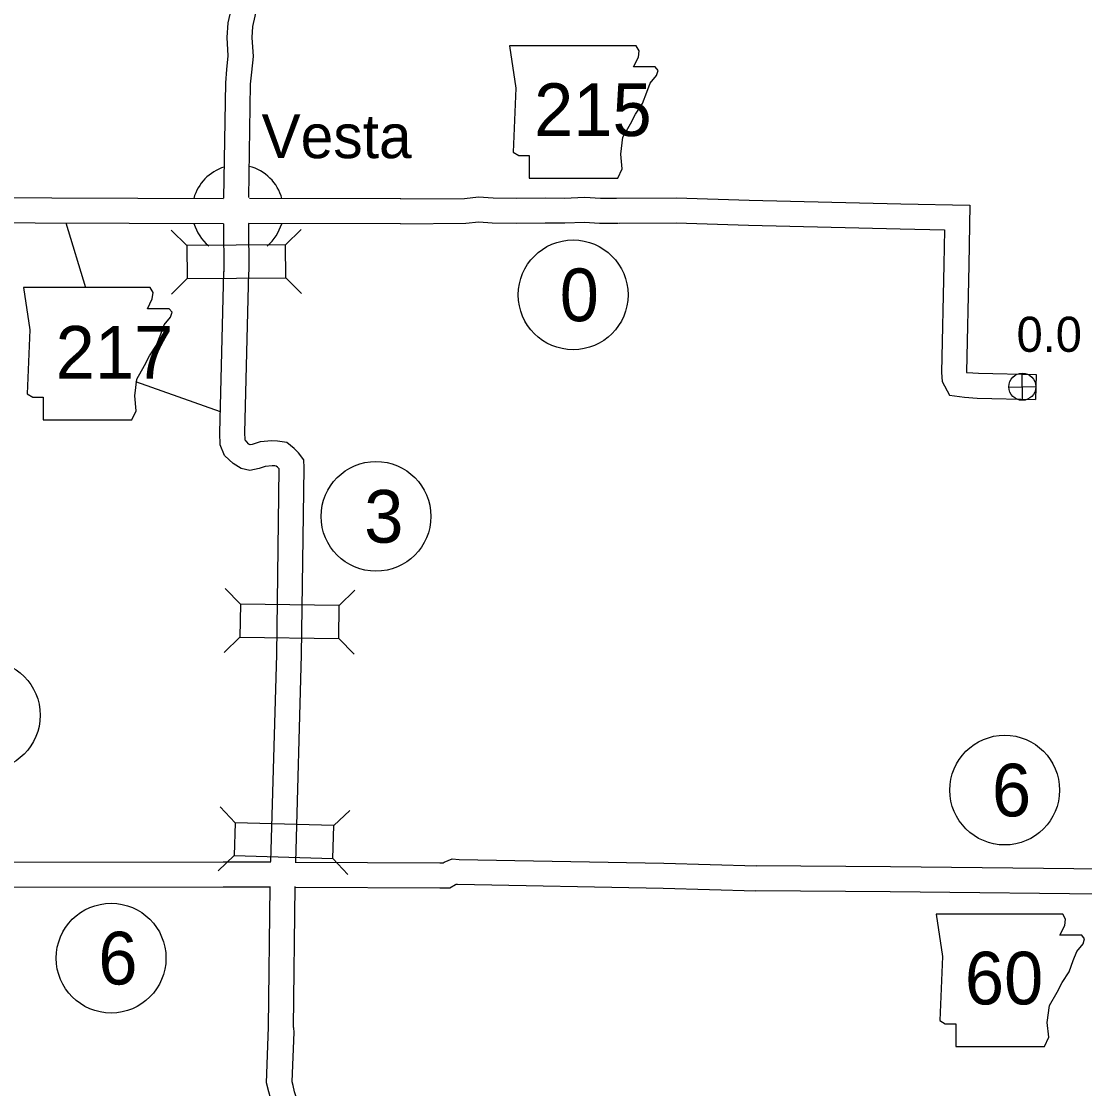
# Model space of a CAD drawing. Extents: x -939622 to -934245, y 1383184 to 1385301.
# Drawn here: x -936279.78 to -936241.42, y 1384550.59 to 1384589.1 of the extents above; entities that cross this region are included whole.
import ezdxf

# ---------------------------------------------------------------- set-up
doc = ezdxf.new("R2010")
doc.units = 0
for name, color, linetype in [('Level 10', 7, 'Continuous'), ('Level 20', 7, 'Continuous'), ('Level 21', 7, 'Continuous'), ('Level 24', 7, 'Continuous'), ('Level 25', 7, 'Continuous'), ('Level 26', 7, 'Continuous'), ('Level 27', 7, 'Continuous')]:
    doc.layers.add(name, color=color, linetype=linetype)

msp = doc.modelspace()

# ---------------------------------------------------------------- linework, layer by layer
at = {"layer": 'Level 10'}
for points in [[(-936272.476, 1384582.713), (-936272.406, 1384586.875), (-936272.365, 1384587.355), (-936272.312, 1384587.857), (-936272.351, 1384588.514), (-936272.323, 1384589.042), (-936272.135, 1384589.829)], [(-936271.575, 1384582.745), (-936271.507, 1384586.829), (-936271.469, 1384587.269), (-936271.409, 1384587.836), (-936271.449, 1384588.517), (-936271.428, 1384588.913), (-936271.277, 1384589.544)], [(-936287.831, 1384587.807), (-936287.794, 1384586.441), (-936287.585, 1384586.217), (-936287.419, 1384585.925), (-936287.106, 1384585.135), (-936287.027, 1384584.87), (-936286.972, 1384584.652), (-936281.764, 1384584.733), (-936281.786, 1384582.74), (-936272.487, 1384582.703)], [(-936288.728, 1384587.662), (-936288.683, 1384586.004), (-936288.416, 1384585.788), (-936288.315, 1384585.68), (-936288.233, 1384585.536), (-936287.957, 1384584.841), (-936287.895, 1384584.632), (-936287.847, 1384584.44), (-936287.795, 1384584.127), (-936287.375, 1384583.718), (-936286.938, 1384583.752), (-936282.674, 1384583.818), (-936282.696, 1384581.844), (-936272.487, 1384581.803)], [(-936266.097, 1384582.692), (-936263.796, 1384582.71), (-936263.288, 1384582.769), (-936262.751, 1384582.731), (-936261.908, 1384582.715), (-936260.882, 1384582.726), (-936260.192, 1384582.724), (-936259.453, 1384582.756), (-936258.89, 1384582.716), (-936258.31, 1384582.718)], [(-936266.093, 1384582.692), (-936271.551, 1384582.701)], [(-936258.31, 1384582.718), (-936256.14, 1384582.725), (-936253.517, 1384582.646)], [(-936253.52, 1384582.646), (-936248.048, 1384582.514), (-936245.562, 1384582.463)], [(-936245.562, 1384582.463), (-936245.597, 1384580.309)], [(-936272.48, 1384581.793), (-936272.469, 1384580.057)], [(-936266.094, 1384581.792), (-936271.58, 1384581.801), (-936271.569, 1384580.062)], [(-936266.09, 1384581.792), (-936263.741, 1384581.811), (-936263.268, 1384581.865), (-936262.792, 1384581.831), (-936261.912, 1384581.815), (-936260.879, 1384581.826), (-936260.174, 1384581.824), (-936259.466, 1384581.854), (-936258.921, 1384581.816), (-936258.239, 1384581.818)], [(-936258.215, 1384581.818), (-936256.152, 1384581.825), (-936253.544, 1384581.747)], [(-936253.541, 1384581.747), (-936248.069, 1384581.615), (-936246.476, 1384581.582), (-936246.496, 1384580.323)], [(-936270.777, 1384558.784), (-936270.566, 1384566.258), (-936270.481, 1384572.958), (-936270.54, 1384573.013), (-936270.586, 1384573.053), (-936270.633, 1384573.059), (-936270.724, 1384573.064), (-936270.98, 1384573.042), (-936271.204, 1384572.967), (-936271.53, 1384572.889), (-936271.853, 1384572.961), (-936272.14, 1384573.143), (-936272.278, 1384573.284), (-936272.448, 1384573.431), (-936272.6, 1384573.821), (-936272.622, 1384574.247), (-936272.469, 1384580.071)], [(-936269.877, 1384558.768), (-936269.667, 1384566.24), (-936269.581, 1384572.994), (-936269.582, 1384573.281), (-936269.783, 1384573.536), (-936269.939, 1384573.683), (-936270.199, 1384573.905), (-936270.542, 1384573.956), (-936270.738, 1384573.967), (-936271.164, 1384573.93), (-936271.452, 1384573.833), (-936271.522, 1384573.817), (-936271.57, 1384573.848), (-936271.661, 1384573.94), (-936271.69, 1384573.965), (-936271.708, 1384574.012), (-936271.721, 1384574.258), (-936271.569, 1384580.048)], [(-936246.496, 1384580.325), (-936246.578, 1384576.433), (-936246.553, 1384576.107), (-936246.289, 1384575.609), (-936245.751, 1384575.536), (-936245.292, 1384575.504), (-936243.187, 1384575.454)], [(-936245.597, 1384580.306), (-936245.677, 1384576.457), (-936245.675, 1384576.434), (-936245.659, 1384576.432), (-936245.249, 1384576.403), (-936243.166, 1384576.354), (-936243.187, 1384575.454)], [(-936240.303, 1384566.283), (-936240.596, 1384565.961), (-936240.614, 1384565.479), (-936240.704, 1384558.507), (-936248.42, 1384558.598), (-936253.269, 1384558.631)], [(-936239.716, 1384565.384), (-936239.816, 1384557.596), (-936248.429, 1384557.698), (-936253.276, 1384557.731)], [(-936269.9, 1384558.765), (-936264.683, 1384558.738), (-936264.561, 1384558.739), (-936264.521, 1384558.763), (-936264.231, 1384558.886), (-936263.988, 1384558.863), (-936256.603, 1384558.724), (-936253.26, 1384558.631)], [(-936289.134, 1384558.713), (-936282.652, 1384558.762), (-936272.5, 1384558.778), (-936270.777, 1384558.769)], [(-936288.255, 1384557.82), (-936282.648, 1384557.862), (-936272.501, 1384557.878), (-936270.805, 1384557.869)], [(-936271.072, 1384537.878), (-936270.783, 1384550.223), (-936270.793, 1384550.262), (-936270.844, 1384550.478), (-936270.931, 1384550.796), (-936270.864, 1384552.806), (-936270.796, 1384557.88)], [(-936270.173, 1384537.861), (-936269.88, 1384550.326), (-936269.919, 1384550.478), (-936269.972, 1384550.7), (-936270.011, 1384550.843), (-936269.932, 1384552.629), (-936269.952, 1384552.779), (-936269.964, 1384552.808), (-936269.896, 1384557.88)], [(-936269.885, 1384557.865), (-936264.682, 1384557.838), (-936264.314, 1384557.841), (-936264.115, 1384557.957), (-936264.089, 1384557.968), (-936264.039, 1384557.964), (-936256.624, 1384557.824), (-936253.285, 1384557.732)]]:
    msp.add_lwpolyline(points, dxfattribs=at)
at = {"layer": 'Level 20'}
for p, q in [((-936270.243, 1384581.03), (-936269.687, 1384581.593)), ((-936273.807, 1384581.007), (-936274.371, 1384581.563)), ((-936273.8, 1384579.819), (-936274.356, 1384579.255)), ((-936270.236, 1384579.842), (-936269.672, 1384579.285)), ((-936271.875, 1384568.067), (-936272.428, 1384568.634)), ((-936268.312, 1384568.022), (-936267.745, 1384568.575)), ((-936271.891, 1384566.879), (-936272.458, 1384566.326)), ((-936268.327, 1384566.834), (-936267.774, 1384566.267)), ((-936272.067, 1384560.184), (-936272.611, 1384560.76)), ((-936268.505, 1384560.084), (-936267.929, 1384560.628)), ((-936272.101, 1384558.997), (-936272.677, 1384558.453)), ((-936268.538, 1384558.896), (-936267.994, 1384558.321))]:
    msp.add_line(p, q, dxfattribs=at)
for points in [[(-936270.243, 1384581.03), (-936273.807, 1384581.007), (-936273.8, 1384579.819), (-936270.236, 1384579.842)], [(-936268.312, 1384568.022), (-936271.875, 1384568.067), (-936271.891, 1384566.879), (-936268.327, 1384566.834)], [(-936268.505, 1384560.084), (-936272.067, 1384560.184), (-936272.101, 1384558.997), (-936268.538, 1384558.896)]]:
    msp.add_lwpolyline(points, close=True, dxfattribs=at)
at = {"layer": 'Level 21'}
for points in [[(-936262.163, 1384588.213), (-936261.934, 1384586.69), (-936262.036, 1384584.381), (-936261.833, 1384584.254), (-936261.452, 1384584.254), (-936261.452, 1384583.442), (-936258.255, 1384583.442), (-936258.103, 1384583.772), (-936258.153, 1384584.305), (-936258.077, 1384584.914), (-936257.798, 1384585.396), (-936257.62, 1384585.751), (-936257.367, 1384586.132), (-936257.214, 1384586.538), (-936257.087, 1384586.868), (-936256.859, 1384587.147), (-936256.808, 1384587.325), (-936256.91, 1384587.452), (-936257.696, 1384587.452), (-936257.519, 1384587.807), (-936257.493, 1384588.035), (-936257.599, 1384588.211)], [(-936279.698, 1384579.493), (-936279.469, 1384577.97), (-936279.571, 1384575.661), (-936279.368, 1384575.534), (-936278.987, 1384575.534), (-936278.987, 1384574.722), (-936275.79, 1384574.722), (-936275.637, 1384575.052), (-936275.688, 1384575.584), (-936275.612, 1384576.194), (-936275.333, 1384576.676), (-936275.155, 1384577.031), (-936274.901, 1384577.412), (-936274.749, 1384577.818), (-936274.622, 1384578.148), (-936274.394, 1384578.427), (-936274.343, 1384578.604), (-936274.445, 1384578.731), (-936275.231, 1384578.731), (-936275.054, 1384579.086), (-936275.028, 1384579.315), (-936275.133, 1384579.49)], [(-936246.774, 1384556.885), (-936246.546, 1384555.363), (-936246.647, 1384553.053), (-936246.444, 1384552.926), (-936246.064, 1384552.926), (-936246.064, 1384552.114), (-936242.866, 1384552.114), (-936242.714, 1384552.444), (-936242.765, 1384552.977), (-936242.688, 1384553.586), (-936242.409, 1384554.068), (-936242.232, 1384554.424), (-936241.978, 1384554.804), (-936241.826, 1384555.21), (-936241.699, 1384555.54), (-936241.47, 1384555.819), (-936241.42, 1384555.997), (-936241.521, 1384556.124), (-936242.308, 1384556.124), (-936242.13, 1384556.479), (-936242.105, 1384556.708), (-936242.21, 1384556.883)]]:
    msp.add_lwpolyline(points, close=True, dxfattribs=at)
at = {"layer": 'Level 24'}
for start, end in [(107.519, 164.3984), (15.2317, 75.5502), (196.2549, 230.5812), (309.9245, 343.4153)]:
    msp.add_arc((-936271.968, 1384582.269), 1.65, start, end, dxfattribs=at)
at = {"layer": 'Level 25'}
for p, q in [((-936278.178, 1384581.826), (-936277.463, 1384579.491)), ((-936275.663, 1384576.106), (-936272.601, 1384575.021))]:
    msp.add_line(p, q, dxfattribs=at)
at = {"layer": 'Level 26'}
for p, q in [((-936243.654, 1384575.426), (-936243.676, 1384576.402)), ((-936244.153, 1384575.903), (-936243.177, 1384575.925))]:
    msp.add_line(p, q, dxfattribs=at)
msp.add_circle((-936243.665, 1384575.914), 0.488, dxfattribs=at)
at = {"layer": 'Level 27'}
for centre in [(-936259.871, 1384579.23), (-936266.984, 1384571.239), (-936244.301, 1384561.363), (-936276.541, 1384555.3)]:
    msp.add_circle(centre, 1.98, dxfattribs=at)
msp.add_ellipse((-936281.076, 1384564.062), major_axis=(0, 1.98), ratio=0.999998, dxfattribs=at)

# ---------------------------------------------------------------- texts
at = {"layer": 'Level 21'}
for s, p in [('215', (-936261.28, 1384584.96)), ('217', (-936278.542, 1384576.207)), ('60', (-936245.739, 1384553.63))]:
    msp.add_text(s, height=1.9008, dxfattribs=at).set_placement(p)
at = {"layer": 'Level 24'}
msp.add_text('Vesta', height=1.584, dxfattribs=at).set_placement((-936271.115, 1384584.162))
at = {"layer": 'Level 25'}
msp.add_text('0.0', height=1.2672, dxfattribs=at).set_placement((-936243.873, 1384577.174))
at = {"layer": 'Level 27'}
for s, p in [('0', (-936260.355, 1384578.28)), ('3', (-936267.409, 1384570.289)), ('6', (-936244.762, 1384560.413)), ('6', (-936277.002, 1384554.35))]:
    msp.add_text(s, height=1.901, dxfattribs=at).set_placement(p)

doc.saveas('drawing.dxf')
